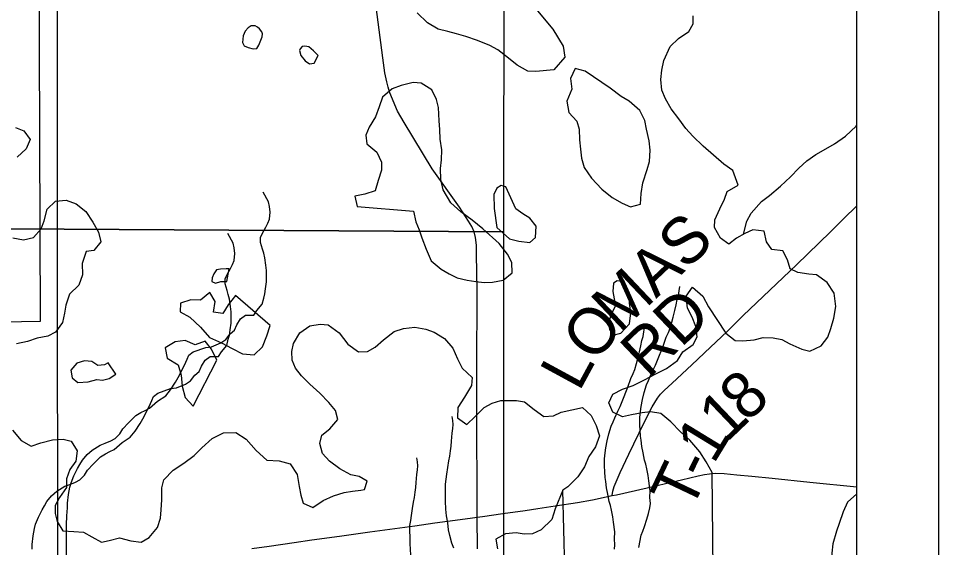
# Model space of a CAD drawing. Extents: x -21.1 to 50.3, y -4.9 to 22.1.
# Drawn here: x 7.873 to 9, y 18.75 to 19.397 of the extents above; entities that cross this region are included whole.
import ezdxf

# ---------------------------------------------------------------- set-up
doc = ezdxf.new("R2010")
doc.units = 0
for name, color, linetype in [('GM_X_Corporation', 7, 'Continuous'), ('GM_X_County', 7, 'Continuous'), ('GM_X_County_Road', 7, 'Continuous'), ('GM_X_Major_Lake', 7, 'Continuous'), ('GM_X_Minor_River', 7, 'Continuous'), ('GM_X_Rail_Line_Text', 7, 'Continuous'), ('GM_X_Section', 7, 'Continuous'), ('GM_X_Township_Road', 7, 'Continuous'), ('GM_X_Township_Road_Text', 7, 'Continuous'), ('SH_Cut_Line', 7, 'Continuous'), ('SH_Data', 7, 'Continuous')]:
    doc.layers.add(name, color=color, linetype=linetype)

msp = doc.modelspace()

# ---------------------------------------------------------------- linework, layer by layer
at = {"layer": 'GM_X_Corporation'}
msp.add_lwpolyline([(8.9, 18.4235), (8.9, 19.4361), (7.921, 19.4142), (7.9213, 18.4125)], close=True, dxfattribs=at)
at = {"layer": 'GM_X_County'}
msp.add_lwpolyline([(8.9, 14.7464), (8.9, 20.9), (2.1, 20.9), (2.1, 14.1), (8.8932, 14.1)], dxfattribs=at)
at = {"layer": 'GM_X_County_Road'}
for points in [[(8.4351, 18.7869), (8.4349, 18.8188), (8.4348, 18.8954), (8.4346, 18.9656), (8.435, 19.0651), (8.4343, 19.1082), (8.4343, 19.1196), (8.4331, 19.1292), (8.4312, 19.1359), (8.4286, 19.1426), (8.4246, 19.149), (8.4133, 19.1661), (8.3798, 19.2133), (8.3457, 19.2699), (8.3376, 19.2838), (8.3283, 19.3062), (8.3262, 19.3131), (8.3245, 19.3198), (8.3222, 19.3309), (8.3195, 19.349), (8.3092, 19.4276)], [(8.6002, 18.8132), (8.6056, 18.8143), (8.643, 18.8228), (8.6641, 18.8276), (8.6852, 18.8324), (8.7058, 18.8376), (8.7132, 18.8391), (8.7195, 18.8399), (8.7272, 18.8405), (8.7373, 18.8402), (8.7528, 18.8387), (8.7714, 18.837), (8.7961, 18.8346), (8.8424, 18.8298), (8.9, 18.8239)], [(8.4351, 18.7869), (8.4417, 18.7877), (8.4663, 18.7912), (8.494, 18.795), (8.5093, 18.7973), (8.5307, 18.8005), (8.5581, 18.8049), (8.5764, 18.8082), (8.6002, 18.8132)], [(8.159, 18.7485), (8.1805, 18.7515), (8.2112, 18.7559), (8.2327, 18.759), (8.2666, 18.7637), (8.3035, 18.7689), (8.3343, 18.7731), (8.3589, 18.7764), (8.3834, 18.7797), (8.4141, 18.7839), (8.4294, 18.786), (8.4351, 18.7869)], [(8.4353, 18.7482), (8.4351, 18.7869)]]:
    msp.add_lwpolyline(points, dxfattribs=at)
at = {"layer": 'GM_X_Major_Lake'}
msp.add_line((8.5423, 18.7216), (8.5401, 18.8197), dxfattribs=at)
for points in [[(8.5288, 19.3346), (8.507, 19.3324), (8.4971, 19.3328), (8.4842, 19.34), (8.4733, 19.3487), (8.4604, 19.3589), (8.4505, 19.3642), (8.4354, 19.3703), (8.4213, 19.3752), (8.4096, 19.3783), (8.399, 19.3813), (8.3872, 19.384), (8.3743, 19.3919), (8.3618, 19.4041)], [(8.5089, 19.4067), (8.5278, 19.384)], [(8.7119, 19.2409), (8.6991, 19.2531), (8.6905, 19.2627), (8.6819, 19.2743), (8.6726, 19.2866), (8.6658, 19.299), (8.661, 19.3095), (8.66, 19.3227), (8.6612, 19.3341), (8.6636, 19.346), (8.6715, 19.3628), (8.6815, 19.3729), (8.6942, 19.3812), (8.6997, 19.3908), (8.6995, 19.4003)], [(8.7119, 19.2409), (8.6991, 19.2531), (8.6905, 19.2627), (8.6819, 19.2743), (8.6726, 19.2866), (8.6658, 19.299), (8.661, 19.3095), (8.66, 19.3227), (8.6612, 19.3341), (8.6636, 19.346), (8.6715, 19.3628), (8.6815, 19.3729), (8.6942, 19.3812), (8.6997, 19.3908), (8.6995, 19.4003)], [(8.1634, 19.3881), (8.1585, 19.3884), (8.1547, 19.3858), (8.1509, 19.3817), (8.1485, 19.376), (8.1477, 19.368), (8.1499, 19.3638), (8.1548, 19.3619), (8.1609, 19.3603), (8.1654, 19.3607), (8.1678, 19.3644), (8.172, 19.3746), (8.1724, 19.3784), (8.1713, 19.3811), (8.1687, 19.3845), (8.1663, 19.3867)], [(8.1663, 19.3867), (8.1634, 19.3881)], [(8.5278, 19.384), (8.5404, 19.3635), (8.5426, 19.3499), (8.5288, 19.3346)], [(8.2174, 19.3579), (8.2192, 19.3518), (8.2244, 19.3453), (8.2297, 19.3419), (8.2354, 19.3426), (8.2404, 19.352), (8.2348, 19.3578), (8.2288, 19.3624), (8.2242, 19.3635), (8.2208, 19.3628), (8.2185, 19.3602)], [(8.2185, 19.3602), (8.2174, 19.3579)], [(8.5673, 19.3327), (8.5551, 19.3362), (8.5493, 19.3239), (8.5508, 19.3106), (8.545, 19.2961), (8.5473, 19.2821), (8.557, 19.2717), (8.5598, 19.2619), (8.5605, 19.2486), (8.5616, 19.2373), (8.5626, 19.2263), (8.5659, 19.215), (8.5749, 19.2016), (8.5877, 19.1882), (8.6004, 19.1783), (8.6127, 19.171), (8.6227, 19.1666), (8.6351, 19.17), (8.6359, 19.1829), (8.6379, 19.1962), (8.6432, 19.2123), (8.646, 19.2222), (8.6468, 19.2359), (8.6458, 19.2476), (8.6425, 19.2616), (8.6403, 19.2725), (8.6343, 19.2846), (8.6212, 19.296), (8.6112, 19.3018), (8.5981, 19.3121)], [(8.5981, 19.3121), (8.5673, 19.3327)], [(8.3572, 19.1613), (8.3601, 19.1484), (8.3642, 19.1385), (8.3675, 19.1286), (8.3727, 19.1149), (8.3786, 19.1008), (8.391, 19.0904), (8.4008, 19.0846), (8.4106, 19.0796), (8.4227, 19.0769), (8.4333, 19.0752), (8.4436, 19.074), (8.4538, 19.0743), (8.4667, 19.0768), (8.4778, 19.0858), (8.4776, 19.0987), (8.4723, 19.1086), (8.4622, 19.122), (8.4419, 19.1396), (8.4288, 19.1504), (8.4152, 19.1604), (8.4028, 19.1715), (8.3935, 19.1875), (8.3906, 19.2), (8.39, 19.2137), (8.3912, 19.2243), (8.3917, 19.2365), (8.3896, 19.2494), (8.3893, 19.2615), (8.3886, 19.2718), (8.3877, 19.2881), (8.3851, 19.298), (8.3795, 19.3098), (8.3667, 19.3179), (8.3569, 19.3187), (8.342, 19.3154), (8.331, 19.311), (8.3192, 19.3008), (8.3149, 19.2891), (8.3106, 19.277), (8.3029, 19.2642), (8.2986, 19.2544), (8.3, 19.2437), (8.3121, 19.2338), (8.318, 19.2212), (8.3179, 19.2117), (8.314, 19.1989), (8.3101, 19.1864), (8.2975, 19.1823), (8.2854, 19.1798), (8.2883, 19.1672)], [(7.8697, 19.2637), (7.88, 19.2599), (7.8876, 19.2493), (7.883, 19.2375), (7.872, 19.2276)], [(8.7184, 19.0441), (8.7394, 19.0121), (8.7508, 19.0029), (8.7603, 19.0025), (8.7743, 19.004), (8.7853, 19.0066), (8.7975, 19.0065), (8.8081, 19.0042), (8.8179, 18.9988), (8.8327, 18.9923), (8.8422, 18.99), (8.8563, 18.9964), (8.8643, 19.007), (8.8681, 19.0176), (8.8716, 19.0305), (8.8743, 19.0446), (8.8721, 19.0609), (8.8634, 19.0739), (8.8505, 19.0834), (8.841, 19.0842), (8.8277, 19.0862), (8.8183, 19.0908), (8.8149, 19.1018), (8.8092, 19.1129), (8.796, 19.1144), (8.7895, 19.124), (8.7865, 19.1369), (8.7725, 19.1385), (8.7626, 19.134), (8.7527, 19.1283), (8.7432, 19.1211), (8.733, 19.1284), (8.7258, 19.1414), (8.7262, 19.1508), (8.732, 19.1641), (8.7377, 19.1759), (8.7412, 19.1854), (8.7545, 19.1933), (8.7481, 19.2112), (8.7371, 19.2188), (8.7119, 19.2409)], [(8.4701, 19.191), (8.4644, 19.1929), (8.4591, 19.1896), (8.4556, 19.1816), (8.4558, 19.1646), (8.459, 19.1414), (8.4748, 19.1276), (8.4861, 19.1248), (8.4994, 19.1232), (8.5063, 19.1292), (8.5072, 19.1432), (8.4997, 19.1528), (8.491, 19.1582), (8.4824, 19.1643)], [(8.4824, 19.1643), (8.4701, 19.191)], [(7.8666, 19.1286), (7.8795, 19.1264), (7.892, 19.129), (7.9011, 19.1396), (7.9049, 19.1495), (7.9087, 19.1639), (7.919, 19.1738), (7.9319, 19.1749), (7.944, 19.1704), (7.9561, 19.1609)], [(8.2883, 19.1672), (8.3572, 19.1613)], [(7.9561, 19.1609), (7.9644, 19.148), (7.9716, 19.1355), (7.9743, 19.1237), (7.9659, 19.1131), (7.9565, 19.112), (7.9515, 19.0972), (7.9519, 19.0835), (7.9473, 19.071), (7.936, 19.0596), (7.9314, 19.0463), (7.9299, 19.0365), (7.9272, 19.0251), (7.9189, 19.0134), (7.9094, 19.0084), (7.8965, 19.0058), (7.8844, 19.002), (7.8711, 18.9989)], [(8.1313, 19.0909), (8.1276, 19.0909), (8.1207, 19.0906), (8.1158, 19.0895), (8.1127, 19.0846), (8.1108, 19.0797), (8.1103, 19.0752), (8.1145, 19.0732), (8.1213, 19.0751), (8.1285, 19.0754)], [(8.1285, 19.0754), (8.1313, 19.0909)], [(8.6066, 19.076), (8.6021, 19.0732), (8.6012, 19.0629), (8.6029, 19.0542), (8.6043, 19.0459), (8.5992, 19.0348), (8.5957, 19.0248), (8.597, 19.0165), (8.6017, 19.0098), (8.6111, 19.0119), (8.6215, 19.0236), (8.623, 19.0369), (8.6216, 19.0486), (8.621, 19.0604), (8.6182, 19.0675), (8.6142, 19.0727)], [(8.6142, 19.0727), (8.6127, 19.0743), (8.6113, 19.0751), (8.6095, 19.0758), (8.6066, 19.076)], [(8.7227, 18.8415), (8.7155, 18.8547), (8.7077, 18.867), (8.6956, 18.8811), (8.684, 18.8911), (8.672, 18.9037), (8.66, 18.9137), (8.6471, 18.9156), (8.6372, 18.9147), (8.624, 18.9121), (8.6131, 18.9095), (8.6012, 18.9153), (8.5964, 18.9266), (8.6011, 18.9373), (8.6131, 18.9437), (8.6262, 18.9478), (8.6401, 18.9549), (8.6528, 18.9617), (8.6667, 18.9689), (8.6805, 18.9787), (8.687, 18.9894), (8.6997, 18.9981), (8.7044, 19.0077), (8.7026, 19.0202), (8.6982, 19.0315), (8.6926, 19.0427), (8.6908, 19.0575), (8.6988, 19.0683), (8.7112, 19.0572), (8.7184, 19.0441)], [(8.139, 19.0582), (8.1302, 19.0469), (8.1236, 19.036), (8.1123, 19.0376), (8.1143, 19.0508), (8.1076, 19.0619), (8.0965, 19.0525), (8.0843, 19.053), (8.0718, 19.0486), (8.0713, 19.0383), (8.0834, 19.0318), (8.0965, 19.0195), (8.1074, 19.0069), (8.1221, 19.0003), (8.1353, 18.9934), (8.1478, 18.9868), (8.1622, 18.9855), (8.1721, 18.9953), (8.1776, 19.0089), (8.1815, 19.0214)], [(8.1815, 19.0214), (8.139, 19.0582)], [(8.2198, 18.9599), (8.2126, 18.9694), (8.2085, 18.9789), (8.2081, 18.9895), (8.2104, 18.9994), (8.218, 19.0126), (8.2301, 19.021), (8.243, 19.0232), (8.2528, 19.0221), (8.2661, 19.0126), (8.2767, 18.9986), (8.2896, 18.9891), (8.3006, 18.9895), (8.3101, 18.9948), (8.3203, 19.0039), (8.3336, 19.0142), (8.3449, 19.0179), (8.3586, 19.0195), (8.3722, 19.0168), (8.3825, 19.0134), (8.395, 19.0054), (8.4052, 18.9937), (8.4109, 18.9808), (8.4169, 18.9694), (8.4291, 18.9577), (8.4283, 18.9478), (8.4196, 18.9338), (8.4112, 18.9212), (8.4108, 18.9083), (8.4226, 18.9004), (8.4328, 18.9099), (8.4438, 18.9212), (8.4533, 18.9262), (8.4639, 18.9296), (8.4833, 18.9296), (8.4931, 18.9281), (8.5049, 18.9186), (8.5166, 18.9099), (8.5287, 18.911), (8.538, 18.9152)], [(8.1162, 18.9791), (8.1099, 18.9925), (8.1021, 19.0024), (8.0899, 18.9976), (8.0774, 19.003), (8.0653, 19.0016), (8.0531, 18.9941), (8.0556, 18.9816), (8.0688, 18.9731), (8.0728, 18.9606), (8.0738, 18.9473), (8.0775, 18.9332), (8.0872, 18.9225)], [(7.9831, 18.9758), (7.9786, 18.9732), (7.9706, 18.9725), (7.9631, 18.9775), (7.9543, 18.9783), (7.9448, 18.9754), (7.9375, 18.9667), (7.9394, 18.9572), (7.9461, 18.9515), (7.959, 18.9525), (7.9693, 18.9554), (7.9765, 18.9546), (7.9845, 18.9564), (7.9925, 18.9617)], [(7.9925, 18.9617), (7.9831, 18.9758)], [(8.0872, 18.9225), (8.1162, 18.9791)], [(7.8661, 18.8935), (7.8767, 18.8806), (7.8889, 18.8738), (7.901, 18.878), (7.915, 18.8814), (7.9283, 18.8825), (7.9381, 18.8799), (7.9453, 18.8681), (7.9438, 18.8552), (7.9362, 18.845), (7.9324, 18.8336), (7.9324, 18.823), (7.9237, 18.8108), (7.9184, 18.801), (7.9184, 18.7915), (7.9207, 18.7816), (7.9278, 18.7702), (7.9411, 18.7691), (7.9532, 18.7683), (7.9631, 18.7627), (7.9752, 18.7562), (7.9847, 18.7581), (7.9972, 18.7615), (8.0112, 18.7577), (8.0237, 18.7562), (8.0336, 18.7619), (8.0435, 18.774), (8.0473, 18.7858), (8.048, 18.7957), (8.0488, 18.8082), (8.0492, 18.8226), (8.0515, 18.8325), (8.0628, 18.8442), (8.0761, 18.8529), (8.0886, 18.8624), (8.0981, 18.8719), (8.1106, 18.8833), (8.1246, 18.8901), (8.1394, 18.8905), (8.1523, 18.8825), (8.1644, 18.8685), (8.1777, 18.8567), (8.1925, 18.8556), (8.2061, 18.8522), (8.2145, 18.8389), (8.2171, 18.8245), (8.219, 18.8139), (8.222, 18.804), (8.2338, 18.7987), (8.2467, 18.8071), (8.2592, 18.8131), (8.2724, 18.8169), (8.2823, 18.8188), (8.2925, 18.82), (8.2971, 18.8207), (8.3005, 18.831), (8.2906, 18.8367), (8.2804, 18.8385), (8.2671, 18.8461), (8.2543, 18.8552), (8.2456, 18.8647), (8.2425, 18.8772), (8.2448, 18.8871), (8.2547, 18.8951), (8.2645, 18.9064), (8.2615, 18.9174), (8.2535, 18.9273), (8.2426, 18.9387), (8.2301, 18.9497), (8.2198, 18.9599)], [(8.538, 18.9152), (8.5511, 18.9183), (8.564, 18.9209), (8.5748, 18.9113), (8.5808, 18.8989), (8.5848, 18.8865), (8.5799, 18.8731), (8.5718, 18.8611), (8.5664, 18.8485), (8.5584, 18.8361), (8.5461, 18.8241), (8.5401, 18.8197)], [(8.7214, 18.6666), (8.7231, 18.6701), (8.724, 18.7213), (8.7227, 18.8415)], [(8.5401, 18.8197), (8.5306, 18.7969), (8.5264, 18.784), (8.5135, 18.7714), (8.5029, 18.7665), (8.4926, 18.7661), (8.4828, 18.7676), (8.4699, 18.7665), (8.4581, 18.7601), (8.46, 18.7479)], [(8.9, 18.8153), (8.8883, 18.8051), (8.8833, 18.7934), (8.8783, 18.779), (8.8752, 18.7695), (8.8706, 18.7543), (8.8694, 18.7429), (8.8701, 18.7311), (8.8697, 18.7186), (8.8689, 18.7053), (8.8681, 18.6939), (8.8666, 18.6806), (8.8642, 18.6677), (8.8604, 18.6548), (8.8584, 18.6434), (8.8611, 18.6305), (8.8648, 18.621), (8.8727, 18.608), (8.8807, 18.5981), (8.8924, 18.5844), (8.8992, 18.5741), (8.9, 18.5702)]]:
    msp.add_lwpolyline(points, dxfattribs=at)
at = {"layer": 'GM_X_Minor_River'}
for points in [[(8.7611, 19.1331), (8.7653, 19.1492), (8.7707, 19.159), (8.7833, 19.1734), (8.7928, 19.1806), (8.8065, 19.1919), (8.8187, 19.2036), (8.829, 19.2142), (8.8385, 19.2229), (8.8495, 19.2309), (8.859, 19.2361), (8.8727, 19.2437), (8.886, 19.2531), (8.899, 19.2656), (8.9, 19.2668)], [(7.9411, 18.8373), (7.9457, 18.8465), (7.9487, 18.8514), (7.9517, 18.8567), (7.9574, 18.8636), (7.9638, 18.869), (7.9737, 18.8751), (7.9798, 18.8774), (7.9866, 18.8801), (7.9919, 18.8832), (7.9976, 18.8889), (8.0014, 18.895), (8.0082, 18.9023), (8.0173, 18.9111), (8.0233, 18.9149), (8.0286, 18.9176), (8.0339, 18.9203), (8.0438, 18.9287), (8.0537, 18.9352), (8.0597, 18.9428), (8.0657, 18.952), (8.0691, 18.9577), (8.0767, 18.9729), (8.0801, 18.9802), (8.0819, 18.9851), (8.0872, 18.9893), (8.1028, 18.9947), (8.11, 18.9955), (8.1214, 19.0001), (8.1275, 19.0044), (8.1328, 19.0112), (8.1381, 19.0158), (8.1407, 19.0223), (8.1453, 19.0295), (8.1513, 19.0341), (8.1616, 19.0342), (8.1654, 19.0399), (8.1718, 19.0475), (8.1737, 19.0551), (8.1752, 19.0601), (8.1759, 19.0665), (8.177, 19.0749), (8.1773, 19.0833), (8.1773, 19.0886), (8.1765, 19.0954), (8.1753, 19.1042), (8.1737, 19.1098), (8.1722, 19.1148), (8.1699, 19.1231), (8.1698, 19.1292), (8.1721, 19.1345), (8.1762, 19.1418), (8.1789, 19.1467), (8.1807, 19.1517), (8.1818, 19.16), (8.181, 19.1672), (8.1795, 19.1729), (8.1729, 19.1847)], [(7.8979, 18.7868), (7.9024, 18.7959), (7.9054, 18.8009), (7.9084, 18.8062), (7.9141, 18.8131), (7.9205, 18.8185), (7.9304, 18.8246), (7.9365, 18.8269), (7.9433, 18.8296), (7.9486, 18.8327), (7.9543, 18.8384), (7.9581, 18.8445), (7.9649, 18.8517), (7.974, 18.8605), (7.98, 18.8644), (7.9853, 18.8671), (7.9907, 18.8697), (8.0005, 18.8782), (8.0104, 18.8847), (8.0164, 18.8923), (8.0225, 18.9015), (8.0259, 18.9072), (8.0334, 18.9224), (8.0368, 18.9296), (8.0386, 18.9346), (8.0439, 18.9388), (8.0595, 18.9442), (8.0668, 18.945), (8.0781, 18.9496), (8.0842, 18.9538), (8.0895, 18.9607), (8.0948, 18.9653), (8.0974, 18.9718), (8.102, 18.979), (8.108, 18.9836), (8.1183, 18.9837), (8.1221, 18.9894), (8.1285, 18.997), (8.1304, 19.0046), (8.1319, 19.0096), (8.1326, 19.016), (8.1337, 19.0244), (8.134, 19.0328), (8.134, 19.0381), (8.1332, 19.0449), (8.132, 19.0536), (8.1304, 19.0593), (8.1289, 19.0643), (8.1266, 19.0726), (8.1265, 19.0787), (8.1288, 19.084), (8.1329, 19.0913), (8.1356, 19.0962), (8.1375, 19.1012), (8.1385, 19.1095), (8.1377, 19.1167), (8.1362, 19.1224), (8.1297, 19.1342)], [(8.6329, 18.7496), (8.6359, 18.7648), (8.6377, 18.7697), (8.64, 18.7754), (8.6426, 18.7842), (8.6448, 18.7914), (8.6463, 18.7983), (8.6471, 18.8036), (8.6466, 18.8108), (8.647, 18.8192), (8.6454, 18.8313), (8.6446, 18.8378), (8.6426, 18.8461), (8.6415, 18.8518), (8.6399, 18.8567), (8.6383, 18.8655), (8.6368, 18.8734), (8.636, 18.881), (8.6352, 18.886), (8.6348, 18.8928), (8.6343, 18.9), (8.6343, 18.9088), (8.635, 18.916), (8.6357, 18.9224), (8.6376, 18.9308), (8.6395, 18.9396), (8.6425, 18.9487), (8.6447, 18.954), (8.647, 18.959), (8.6507, 18.967), (8.6534, 18.9727), (8.656, 18.9792), (8.6582, 18.9853), (8.6605, 18.9902), (8.6627, 18.9963), (8.6665, 19.007), (8.6695, 19.013), (8.6714, 19.018), (8.6736, 19.0256), (8.6751, 19.0317), (8.677, 19.0397), (8.6788, 19.0469), (8.6799, 19.0534), (8.6814, 19.0583), (8.6825, 19.064), (8.6833, 19.069)], [(8.603, 18.7478), (8.6038, 18.7531), (8.6034, 18.7603), (8.6037, 18.7687), (8.6021, 18.7808), (8.6013, 18.7873), (8.5994, 18.7956), (8.5982, 18.8013), (8.5966, 18.8062), (8.5951, 18.815), (8.5935, 18.8229), (8.5927, 18.8305), (8.5919, 18.8355), (8.5915, 18.8423), (8.5911, 18.8495), (8.591, 18.8582), (8.5917, 18.8655), (8.5925, 18.8719), (8.5943, 18.8803), (8.5962, 18.889), (8.5992, 18.8982), (8.6014, 18.9035), (8.6037, 18.9085), (8.6074, 18.9165), (8.6101, 18.9222), (8.6127, 18.9286), (8.6149, 18.9347), (8.6172, 18.9397), (8.6195, 18.9458), (8.6232, 18.9564), (8.6262, 18.9625), (8.6281, 18.9675), (8.6303, 18.9751), (8.6318, 18.9812), (8.6337, 18.9892), (8.6355, 18.9964), (8.6366, 19.0029), (8.6381, 19.0078), (8.6393, 19.0135), (8.64, 19.0185)], [(8.3974, 18.7885), (8.3966, 18.7965), (8.3962, 18.8064), (8.3961, 18.8273), (8.3972, 18.8334), (8.3979, 18.8395), (8.399, 18.8478), (8.4005, 18.8558), (8.4016, 18.8615), (8.4023, 18.868), (8.4031, 18.8737), (8.4038, 18.8798), (8.4045, 18.8896), (8.4052, 18.8953), (8.4056, 18.9003), (8.4052, 18.9052), (8.4044, 18.9101)], [(8.3542, 18.738), (8.3533, 18.746), (8.3529, 18.7559), (8.3528, 18.7768), (8.3539, 18.7829), (8.3546, 18.7889), (8.3557, 18.7973), (8.3572, 18.8053), (8.3583, 18.811), (8.359, 18.8175), (8.3598, 18.8232), (8.3605, 18.8292), (8.3612, 18.8391), (8.3619, 18.8448), (8.3623, 18.8498), (8.3619, 18.8547), (8.3611, 18.8596)], [(7.9322, 18.7362), (7.9321, 18.7541), (7.9324, 18.7662), (7.9323, 18.7776), (7.9327, 18.7886), (7.9334, 18.7981), (7.9333, 18.8038), (7.9348, 18.8145), (7.9363, 18.8236), (7.9378, 18.8289), (7.9411, 18.8373)], [(7.8901, 18.7476), (7.8901, 18.7533), (7.8915, 18.764), (7.893, 18.7731), (7.8945, 18.7784), (7.8979, 18.7868)], [(8.4064, 18.7487), (8.4041, 18.7551), (8.4018, 18.7643), (8.3998, 18.7715), (8.399, 18.7798), (8.3974, 18.7885)]]:
    msp.add_lwpolyline(points, dxfattribs=at)
at = {"layer": 'GM_X_Rail_Line_Text'}
msp.add_lwpolyline([(8.9, 16.4052), (8.9, 20.435)], dxfattribs=at)
at = {"layer": 'GM_X_Section'}
for points in [[(7.45, 20.1475), (8.4684, 20.1389), (8.4672, 19.1359), (7.4585, 19.1422)], [(6.8808, 20.0321), (7.8962, 20.042), (7.9, 19.0262), (7.8314, 19.0252), (6.8877, 19.0133)], [(7.4585, 19.1422), (8.4672, 19.1359), (8.4678, 18.1394), (7.4621, 18.1346)]]:
    msp.add_lwpolyline(points, close=True, dxfattribs=at)
at = {"layer": 'GM_X_Township_Road'}
msp.add_lwpolyline([(8.6002, 18.8132), (8.6011, 18.8188), (8.6027, 18.8245), (8.6063, 18.833), (8.6103, 18.8413), (8.6208, 18.8639), (8.6396, 18.9029), (8.6494, 18.9219), (8.6525, 18.9273), (8.656, 18.9324), (8.6597, 18.9372), (8.6641, 18.9417), (8.6737, 18.9508), (8.698, 18.9733), (8.7207, 18.9949), (8.7412, 19.0141), (8.7608, 19.0336), (8.8262, 19.0957), (8.8677, 19.1363), (8.8837, 19.1521), (8.9, 19.1679)], dxfattribs=at)
at = {"layer": 'SH_Cut_Line'}
msp.add_lwpolyline([(8.9, 16.4052), (8.9, 20.9), (2.1, 20.9)], dxfattribs=at)
at = {"layer": 'SH_Data'}
msp.add_line((9, 21), (9, 14), dxfattribs=at)

# ---------------------------------------------------------------- texts
at = {"layer": 'GM_X_Township_Road_Text'}
for s, height, rotation, p in [('S', 0.0568, 43.4517, (8.6904, 19.0881)), ('A', 0.0568, 43.4516, (8.6541, 19.0538)), ('M', 0.0568, 43.4512, (8.6093, 19.0113)), ('RD', 0.05682, 43.6029, (8.6447, 18.9555)), ('O', 0.0568, 50.1431, (8.5785, 18.9742)), ('L', 0.0568, 61.5065, (8.5599, 18.9393)), ('8', 0.0568, 43.5721, (8.7654, 18.9016)), ('1', 0.0568, 43.7083, (8.7402, 18.8774)), ('1', 0.0568, 58.6083, (8.7244, 18.8506)), ('-', 0.0568, 64.0406, (8.7148, 18.8308)), ('T', 0.0568, 64.6319, (8.6967, 18.7926))]:
    msp.add_text(s, height=height, rotation=rotation, dxfattribs=at).set_placement(p)

doc.saveas('drawing.dxf')
